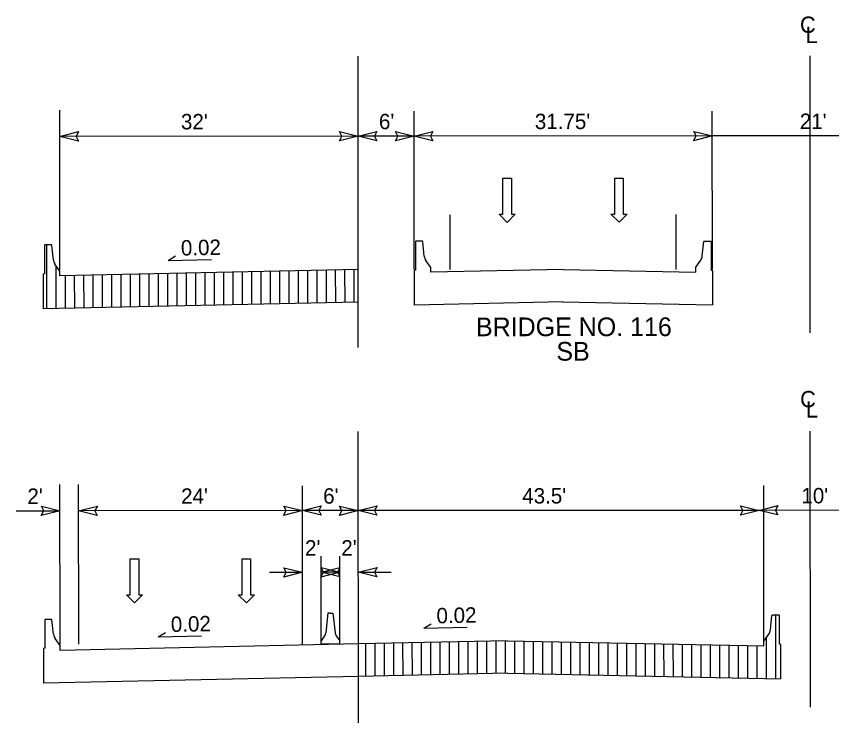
# Model space of a CAD drawing. Extents: x 2241081 to 2251104, y 658534 to 663427.
# Drawn here: x 2243345.8 to 2243783.2, y 660020.5 to 660399.3 of the extents above; entities that cross this region are included whole.
import ezdxf

# ---------------------------------------------------------------- set-up
doc = ezdxf.new("R2010")
doc.units = 0
for name, color, linetype in [('Prop Dimension Text', 7, 'Continuous'), ('Prop Lane Arrow CELL', 7, 'Continuous'), ('Prop Roadway Bridge', 7, 'Continuous'), ('Typical Arrow Superelevation CELL', 7, 'Continuous'), ('Typical Berm Information CELL', 7, 'Continuous'), ('Typical Median Barrier CELL', 7, 'Continuous'), ('Typical Terminator CELL', 7, 'Continuous'), ('Typical Text Centerline CELL', 7, 'Continuous')]:
    doc.layers.add(name, color=color, linetype=linetype)

# ---------------------------------------------------------------- blocks, each defined once
blk = doc.blocks.new('TERMINATOR')
at = {"layer": 'Typical Terminator CELL'}
blk.add_lwpolyline([(-0.469, 0.081), (0, 0), (-0.471, -0.083), (-0.411, 0)], close=True, dxfattribs=at)

msp = doc.modelspace()

# ---------------------------------------------------------------- linework, layer by layer
at = {"layer": 'Prop Dimension Text'}
for p, q in [((2243529.25, 660221.7), (2243529.16, 660378.03)), ((2243369.23, 660263.42), (2243369.18, 660349.01)), ((2243559.23, 660263.54), (2243559.18, 660348.45)), ((2243719.23, 660263.64), (2243719.18, 660348.55)), ((2243529.19, 660335.04), (2243369.19, 660334.94)), ((2243559.19, 660335.06), (2243529.19, 660335.04)), ((2243719.19, 660335.16), (2243559.19, 660335.06)), ((2243824.19, 660335.22), (2243719.19, 660335.16)), ((2243578.6, 660263.55), (2243578.59, 660292.94)), ((2243699.85, 660263.63), (2243699.84, 660293.01)), ((2243362.15, 660242.54), (2243362.13, 660276.7)), ((2243367.15, 660242.65), (2243367.14, 660265.66)), ((2243452.15, 660244.47), (2243452.14, 660261.87)), ((2243457.15, 660244.57), (2243457.14, 660261.98)), ((2243462.15, 660244.68), (2243462.14, 660262.09)), ((2243467.15, 660244.79), (2243467.14, 660262.19)), ((2243472.15, 660244.89), (2243472.14, 660262.3)), ((2243477.15, 660245), (2243477.14, 660262.41)), ((2243482.15, 660245.11), (2243482.14, 660262.51)), ((2243487.15, 660245.22), (2243487.14, 660262.62)), ((2243492.15, 660245.32), (2243492.14, 660262.73)), ((2243497.15, 660245.43), (2243497.14, 660262.83)), ((2243502.15, 660245.54), (2243502.14, 660262.94)), ((2243507.15, 660245.64), (2243507.14, 660263.05)), ((2243512.15, 660245.75), (2243512.14, 660263.16)), ((2243517.15, 660245.86), (2243517.14, 660263.26)), ((2243522.15, 660245.97), (2243522.14, 660263.37)), ((2243527.15, 660246.07), (2243527.14, 660263.48)), ((2243372.15, 660242.75), (2243372.14, 660260.16)), ((2243377.15, 660242.86), (2243377.14, 660260.27)), ((2243382.15, 660242.97), (2243382.14, 660260.37)), ((2243387.15, 660243.08), (2243387.14, 660260.48)), ((2243392.15, 660243.18), (2243392.14, 660260.59)), ((2243397.15, 660243.29), (2243397.14, 660260.69)), ((2243402.15, 660243.4), (2243402.14, 660260.8)), ((2243407.15, 660243.5), (2243407.14, 660260.91)), ((2243412.15, 660243.61), (2243412.14, 660261.01)), ((2243417.15, 660243.72), (2243417.14, 660261.12)), ((2243422.15, 660243.82), (2243422.14, 660261.23)), ((2243427.15, 660243.93), (2243427.14, 660261.34)), ((2243432.15, 660244.04), (2243432.14, 660261.44)), ((2243437.15, 660244.15), (2243437.14, 660261.55)), ((2243442.15, 660244.25), (2243442.14, 660261.66)), ((2243447.15, 660244.36), (2243447.14, 660261.76)), ((2243529.35, 660020.5), (2243529.25, 660176.7)), ((2243369.32, 660062.62), (2243369.27, 660148.21)), ((2243379.32, 660062.63), (2243379.27, 660148.22)), ((2243499.32, 660062.7), (2243499.27, 660147.61)), ((2243746.82, 660062.85), (2243746.77, 660147.77)), ((2243345.84, 660134.13), (2243369.28, 660134.14)), ((2243499.28, 660134.22), (2243379.28, 660134.15)), ((2243529.28, 660134.24), (2243499.28, 660134.22)), ((2243744.28, 660134.37), (2243529.28, 660134.24)), ((2243796.78, 660134.41), (2243744.28, 660134.37)), ((2243509.32, 660062.71), (2243509.29, 660109.75)), ((2243519.32, 660062.72), (2243519.29, 660109.76)), ((2243481.6, 660101.16), (2243499.3, 660101.17)), ((2243519.3, 660101.18), (2243509.3, 660101.18)), ((2243529.3, 660101.19), (2243546.99, 660101.2)), ((2243753.27, 660044.44), (2243753.25, 660078.27)), ((2243748.27, 660044.43), (2243748.26, 660066.29)), ((2243533.27, 660045.4), (2243533.26, 660062.81)), ((2243538.27, 660045.51), (2243538.26, 660062.91)), ((2243543.27, 660045.62), (2243543.26, 660063.02)), ((2243548.27, 660045.72), (2243548.26, 660063.13)), ((2243553.27, 660045.83), (2243553.26, 660063.23)), ((2243558.27, 660045.94), (2243558.26, 660063.34)), ((2243563.27, 660046.04), (2243563.26, 660063.45)), ((2243568.27, 660046.15), (2243568.26, 660063.56)), ((2243573.27, 660046.26), (2243573.26, 660063.66)), ((2243578.27, 660046.37), (2243578.26, 660063.77)), ((2243583.27, 660046.47), (2243583.26, 660063.88)), ((2243588.27, 660046.58), (2243588.26, 660063.98)), ((2243593.27, 660046.69), (2243593.26, 660064.09)), ((2243598.27, 660046.79), (2243598.26, 660064.2)), ((2243603.27, 660046.9), (2243603.26, 660064.31)), ((2243608.27, 660047.01), (2243608.26, 660064.41)), ((2243613.27, 660046.95), (2243613.26, 660064.36)), ((2243618.27, 660046.85), (2243618.26, 660064.25)), ((2243623.27, 660046.75), (2243623.26, 660064.15)), ((2243628.27, 660046.65), (2243628.26, 660064.05)), ((2243633.27, 660046.55), (2243633.26, 660063.95)), ((2243638.27, 660046.45), (2243638.26, 660063.85)), ((2243643.27, 660046.35), (2243643.26, 660063.75)), ((2243648.27, 660046.24), (2243648.26, 660063.65)), ((2243653.27, 660046.14), (2243653.26, 660063.55)), ((2243658.27, 660046.04), (2243658.26, 660063.45)), ((2243663.27, 660045.94), (2243663.26, 660063.35)), ((2243668.27, 660045.84), (2243668.26, 660063.24)), ((2243673.27, 660045.74), (2243673.26, 660063.14)), ((2243678.27, 660045.64), (2243678.26, 660063.04)), ((2243683.27, 660045.54), (2243683.26, 660062.94)), ((2243688.27, 660045.44), (2243688.26, 660062.84)), ((2243693.27, 660045.34), (2243693.26, 660062.74)), ((2243698.27, 660045.23), (2243698.26, 660062.64)), ((2243703.27, 660045.13), (2243703.26, 660062.54)), ((2243708.27, 660045.03), (2243708.26, 660062.44)), ((2243713.27, 660044.93), (2243713.26, 660062.34)), ((2243718.27, 660044.83), (2243718.26, 660062.24)), ((2243723.27, 660044.73), (2243723.26, 660062.13)), ((2243728.27, 660044.63), (2243728.26, 660062.03)), ((2243733.27, 660044.53), (2243733.26, 660061.93)), ((2243738.27, 660044.43), (2243738.26, 660061.83)), ((2243743.27, 660044.43), (2243743.26, 660061.83))]:
    msp.add_line(p, q, dxfattribs=at)
at = {"layer": 'Prop Lane Arrow CELL'}
for p, q in [((2243606.86, 660312.46), (2243611.4, 660312.47)), ((2243606.87, 660293.17), (2243606.86, 660312.46)), ((2243611.4, 660312.47), (2243611.42, 660293.17)), ((2243666.87, 660293.2), (2243666.86, 660312.5)), ((2243666.86, 660312.5), (2243671.4, 660312.5)), ((2243671.4, 660312.5), (2243671.42, 660293.21)), ((2243609.21, 660288.83), (2243604.8, 660293.17)), ((2243604.8, 660293.17), (2243606.87, 660293.17)), ((2243613.48, 660293.17), (2243609.21, 660288.83)), ((2243611.42, 660293.17), (2243613.48, 660293.17)), ((2243669.21, 660288.86), (2243664.8, 660293.2)), ((2243664.8, 660293.2), (2243666.87, 660293.2)), ((2243673.48, 660293.21), (2243669.21, 660288.86)), ((2243671.42, 660293.21), (2243673.48, 660293.21)), ((2243406.96, 660089.06), (2243406.95, 660108.36)), ((2243406.95, 660108.36), (2243411.5, 660108.36)), ((2243411.5, 660108.36), (2243411.51, 660089.06)), ((2243466.95, 660108.39), (2243471.5, 660108.4)), ((2243466.96, 660089.1), (2243466.95, 660108.39)), ((2243471.5, 660108.4), (2243471.51, 660089.1)), ((2243409.31, 660084.72), (2243404.89, 660089.06)), ((2243404.89, 660089.06), (2243406.96, 660089.06)), ((2243413.58, 660089.07), (2243409.31, 660084.72)), ((2243411.51, 660089.06), (2243413.58, 660089.07)), ((2243469.31, 660084.76), (2243464.89, 660089.1)), ((2243464.89, 660089.1), (2243466.96, 660089.1)), ((2243473.58, 660089.1), (2243469.31, 660084.76)), ((2243471.51, 660089.1), (2243473.58, 660089.1))]:
    msp.add_line(p, q, dxfattribs=at)
at = {"layer": 'Prop Roadway Bridge'}
for p, q in [((2243361.18, 660276.7), (2243360.99, 660276.52)), ((2243360.99, 660276.52), (2243361, 660261.21)), ((2243364.68, 660276.7), (2243361.18, 660276.7)), ((2243364.89, 660276.5), (2243364.68, 660276.7)), ((2243365.71, 660268.75), (2243364.89, 660276.5)), ((2243560.13, 660278.67), (2243559.95, 660278.49)), ((2243559.95, 660278.49), (2243559.96, 660263.18)), ((2243563.64, 660278.67), (2243560.13, 660278.67)), ((2243563.84, 660278.47), (2243563.64, 660278.67)), ((2243564.66, 660270.72), (2243563.84, 660278.47)), ((2243713.79, 660270.81), (2243714.6, 660278.56)), ((2243714.6, 660278.56), (2243714.8, 660278.76)), ((2243714.8, 660278.76), (2243718.31, 660278.77)), ((2243718.31, 660278.77), (2243718.49, 660278.58)), ((2243718.49, 660278.58), (2243718.5, 660263.28)), ((2243369.23, 660262.67), (2243366.56, 660266.48)), ((2243568.18, 660264.64), (2243565.51, 660268.45)), ((2243710.28, 660264.73), (2243712.94, 660268.54)), ((2243529.23, 660263.52), (2243369.23, 660260.1)), ((2243369.23, 660260.1), (2243369.23, 660262.67)), ((2243559.59, 660263.18), (2243559.23, 660262.82)), ((2243559.23, 660262.82), (2243559.23, 660260.28)), ((2243559.96, 660263.18), (2243559.59, 660263.18)), ((2243568.18, 660262.07), (2243568.18, 660264.64)), ((2243639.23, 660263.59), (2243568.18, 660262.07)), ((2243639.23, 660263.59), (2243710.28, 660262.15)), ((2243710.28, 660262.15), (2243710.28, 660264.73)), ((2243718.5, 660263.28), (2243718.87, 660263.28)), ((2243718.87, 660263.28), (2243719.23, 660262.92)), ((2243719.23, 660262.92), (2243719.23, 660260.38)), ((2243360.64, 660261.21), (2243360.28, 660260.85)), ((2243360.28, 660260.85), (2243360.28, 660258.31)), ((2243360.28, 660258.31), (2243360.29, 660242.5)), ((2243361, 660261.21), (2243360.64, 660261.21)), ((2243559.23, 660260.28), (2243559.24, 660244.47)), ((2243719.23, 660260.38), (2243719.24, 660244.57)), ((2243529.24, 660246.12), (2243360.29, 660242.5)), ((2243639.24, 660246.18), (2243559.24, 660244.47)), ((2243638.88, 660246.19), (2243719.24, 660244.57)), ((2243751.14, 660078.06), (2243751.35, 660078.27)), ((2243751.35, 660078.27), (2243754.86, 660078.27)), ((2243754.86, 660078.27), (2243755.04, 660078.09)), ((2243755.04, 660078.09), (2243755.05, 660062.78)), ((2243361.27, 660075.9), (2243361.08, 660075.72)), ((2243361.08, 660075.72), (2243361.09, 660060.41)), ((2243364.77, 660075.9), (2243361.27, 660075.9)), ((2243364.98, 660075.7), (2243364.77, 660075.9)), ((2243365.8, 660067.95), (2243364.98, 660075.7)), ((2243750.33, 660070.32), (2243751.14, 660078.06)), ((2243369.32, 660061.87), (2243366.65, 660065.68)), ((2243746.82, 660064.23), (2243749.49, 660068.05)), ((2243529.32, 660062.72), (2243369.32, 660059.3)), ((2243369.32, 660059.3), (2243369.32, 660061.87)), ((2243609.32, 660064.43), (2243529.32, 660062.72)), ((2243609.32, 660064.43), (2243746.82, 660061.66)), ((2243746.82, 660061.66), (2243746.82, 660064.23)), ((2243755.05, 660062.78), (2243755.41, 660062.78)), ((2243755.41, 660062.78), (2243755.77, 660062.42)), ((2243755.77, 660062.42), (2243755.77, 660059.88)), ((2243360.73, 660060.41), (2243360.37, 660060.05)), ((2243360.37, 660060.05), (2243360.37, 660057.51)), ((2243360.37, 660057.51), (2243360.38, 660041.7)), ((2243361.09, 660060.41), (2243360.73, 660060.41)), ((2243755.77, 660059.88), (2243755.78, 660044.07)), ((2243529.33, 660045.32), (2243360.38, 660041.7)), ((2243609.33, 660047.03), (2243529.33, 660045.32)), ((2243609.33, 660047.03), (2243755.78, 660044.07))]:
    msp.add_line(p, q, dxfattribs=at)
for centre, start, end in [((2243569.47, 660271.23), 186.046, 215.0262), ((2243708.98, 660271.32), 325.0436, 354.0238), ((2243370.52, 660269.26), 186.046, 215.0262), ((2243745.52, 660070.82), 325.0436, 354.0238), ((2243370.61, 660068.46), 186.046, 215.0262)]:
    msp.add_arc(centre, 4.84, start, end, dxfattribs=at)
at = {"layer": 'Typical Arrow Superelevation CELL'}
for p, q in [((2243427.3, 660268.47), (2243431.22, 660270.84)), ((2243427.3, 660268.47), (2243450.6, 660268.94)), ((2243564.4, 660071.2), (2243568.32, 660073.57)), ((2243564.4, 660071.2), (2243587.7, 660071.67)), ((2243421.91, 660066.58), (2243425.82, 660068.94)), ((2243421.91, 660066.58), (2243445.21, 660067.04))]:
    msp.add_line(p, q, dxfattribs=at)
at = {"layer": 'Typical Median Barrier CELL'}
for p, q in [((2243512.93, 660079.26), (2243511.82, 660068.77)), ((2243514.31, 660079.26), (2243512.93, 660079.26)), ((2243514.31, 660079.26), (2243515.69, 660079.27)), ((2243515.69, 660079.27), (2243516.81, 660068.77)), ((2243511.22, 660067.15), (2243509.32, 660064.43)), ((2243517.41, 660067.16), (2243519.32, 660064.44)), ((2243509.32, 660062.71), (2243509.32, 660064.43)), ((2243509.32, 660062.71), (2243519.32, 660062.72)), ((2243514.32, 660063.4), (2243514.32, 660063.4)), ((2243519.32, 660062.72), (2243519.32, 660064.44))]:
    msp.add_line(p, q, dxfattribs=at)
for centre, start, end in [((2243508.39, 660069.13), 325.0388, 353.9796), ((2243520.24, 660069.14), 186.0902, 215.0286)]:
    msp.add_arc(centre, 3.45, start, end, dxfattribs=at)
at = {"layer": 'Typical Text Centerline CELL'}
for p, q in [((2243771.75, 660229.62), (2243771.66, 660378.17)), ((2243771.84, 660028.82), (2243771.75, 660176.85))]:
    msp.add_line(p, q, dxfattribs=at)

# ---------------------------------------------------------------- block references
at = {"layer": 'Typical Terminator CELL', "xscale": 21.314641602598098, "yscale": 30.593161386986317}
for p, rotation in [((2243369.19, 660334.94), -179.96511250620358), ((2243529.19, 660335.04), 0.03488749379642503), ((2243529.19, 660335.04), -179.96511250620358), ((2243559.19, 660335.06), 0.03488749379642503), ((2243559.19, 660335.06), -179.96511250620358), ((2243719.19, 660335.16), 0.03488749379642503), ((2243369.28, 660134.14), 0.03488749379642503), ((2243379.28, 660134.15), -179.96511250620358), ((2243499.28, 660134.22), 0.03488749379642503), ((2243499.28, 660134.22), -179.96511250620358), ((2243529.28, 660134.24), 0.03488749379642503), ((2243529.28, 660134.24), -179.96511250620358), ((2243744.28, 660134.37), 0.03488749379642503), ((2243744.28, 660134.37), -179.96511250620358), ((2243499.3, 660101.17), 0.03488749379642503), ((2243519.3, 660101.18), 0.03488749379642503), ((2243509.3, 660101.18), -179.96511250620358), ((2243529.3, 660101.19), -179.96511250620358)]:
    msp.add_blockref('TERMINATOR', p, dxfattribs=dict(at, rotation=rotation))

# ---------------------------------------------------------------- texts
at = {"layer": 'Prop Dimension Text'}
for s, height, p in [("32'", 8.25, (2243434.16, 660338.72)), ("6'", 8.25, (2243540.36, 660338.79)), ("31.75'", 8.25, (2243623.99, 660338.84)), ("21'", 8.25, (2243766.1, 660338.93)), ('BRIDGE NO. 116', 10.0238, (2243592.41, 660227.78)), ('SB', 10.024, (2243635.55, 660214.67)), ("2'", 8.25, (2243351.77, 660137.87)), ("24'", 8.25, (2243434.25, 660137.92)), ("6'", 8.25, (2243510.45, 660137.97)), ("43.5'", 8.25, (2243617.22, 660138.04)), ("10'", 8.25, (2243766.96, 660138.13)), ("2'", 8.25, (2243500.71, 660110.14)), ("2'", 8.25, (2243520.17, 660110.15))]:
    msp.add_text(s, height=height, rotation=0.0349, dxfattribs=at).set_placement(p)
at = {"layer": 'Typical Berm Information CELL'}
for p in [(2243434.19, 660271.02), (2243571.3, 660073.75), (2243428.8, 660069.13)]:
    msp.add_text('0.02 ', height=8.25, rotation=1.1459, dxfattribs=at).set_placement(p)
at = {"layer": 'Typical Text Centerline CELL'}
for s, rotation, p in [('C', 0.0349, (2243766.19, 660390.45)), ('L', 359.9818, (2243769.22, 660384.95)), ('C', 0.0349, (2243766.28, 660189.65)), ('L', 359.9818, (2243769.31, 660184.15))]:
    msp.add_text(s, height=8.76, rotation=rotation, dxfattribs=at).set_placement(p)

doc.saveas('drawing.dxf')
